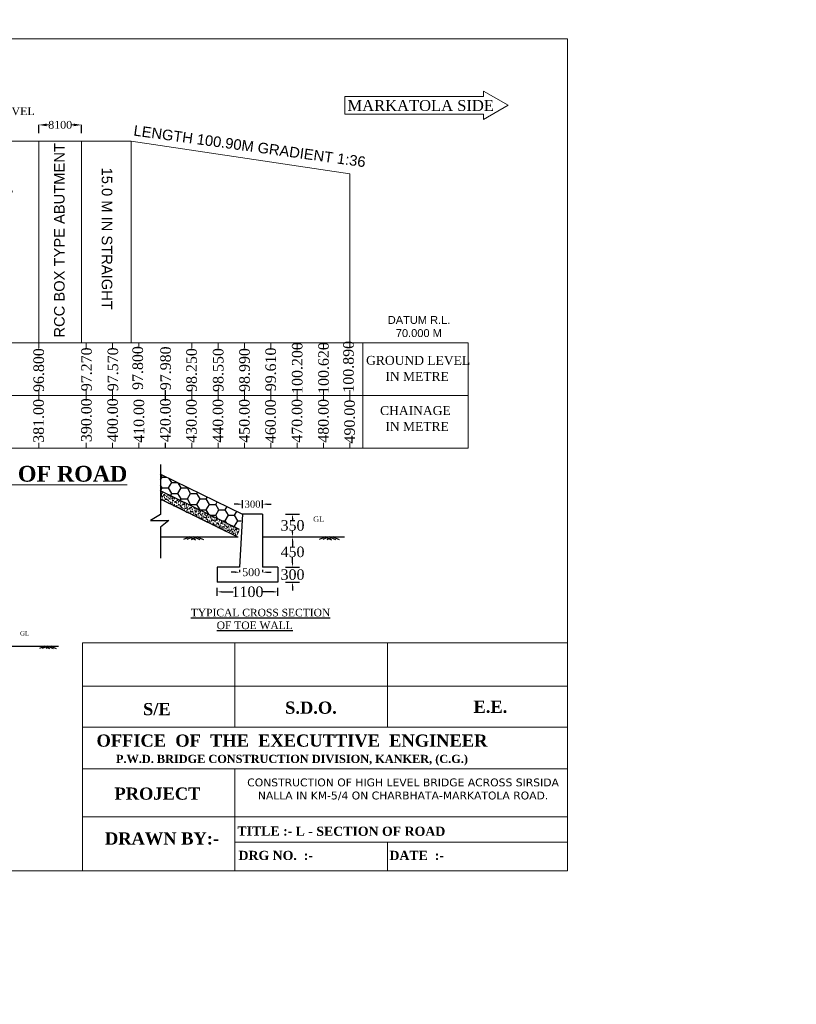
# Model space of a CAD drawing. Header units: millimetres. Extents: x -20950785 to 389010297, y -11535949 to 14056629.
# Tile 652 of 654: x 24946609 to 25094005, y 5291932 to 5478894. Entities that reach past the tile are written whole.
import ezdxf

# ---------------------------------------------------------------- set-up
doc = ezdxf.new("R2010")
doc.units = ezdxf.units.MM
doc.header["$LTSCALE"] = 60
doc.header["$MEASUREMENT"] = 0
doc.linetypes.add('ACAD_ISO03W100', pattern=[30, 12, -18])
doc.layers.add('PDF_H.F.L.', color=7, linetype='ACAD_ISO03W100')
doc.layers.add('PDF_TEXT', color=7, linetype='Continuous')
doc.styles.add('Annotative', font='arial.ttf')
doc.styles.add('PDF Arial Bold', font='times.ttf')
doc.styles.add('style1', font='txt.shx', dxfattribs={"height": 1})
doc.dimstyles.get("Standard").update_dxf_attribs({"dimtxt": 400, "dimasz": 215, "dimexe": 0.18, "dimexo": 0.0625, "dimgap": 0.09, "dimtad": 0, "dimtih": 1, "dimtoh": 1, "dimdec": 0, "dimzin": 4, "dimdsep": 46, "dimtxsty": 'Standard', "dimblk": 'OPEN90', "dimcen": 0, "dimadec": 0, "dimazin": 1, "dimtfac": 1, "dimtdec": 0, "dimtix": 1, "dimtofl": 0, "dimtmove": 0, "dimatfit": 3, "dimldrblk": 'OPEN30', "dimfxl": 1, "dimtolj": 1, "dimtzin": 0, "dimarcsym": 0})

# ---------------------------------------------------------------- blocks, each defined once
blk = doc.blocks.new('*D4469')
at = {"color": 0, "linetype": 'Continuous', "lineweight": -2, "ltscale": 2, "transparency": 16777216}
for p, q in [((24950248, 5457360), (24950248, 5458914)), ((24958348, 5457360), (24958348, 5458914))]:
    blk.add_line(p, q, dxfattribs=at)
at = {"color": 0, "linetype": 'Continuous', "lineweight": 9, "ltscale": 2, "transparency": 16777216}
for p, q in [((24951748, 5458914), (24952189, 5458914)), ((24956848, 5458914), (24956406, 5458914))]:
    blk.add_line(p, q, dxfattribs=at)
for points in [[(24951748, 5459164), (24951748, 5458664), (24950248, 5458914)], [(24956848, 5459164), (24956848, 5458664), (24958348, 5458914)]]:
    blk.add_solid(points, dxfattribs=at)
at = {"layer": 'Defpoints', "color": 0, "linetype": 'Continuous', "lineweight": 9, "ltscale": 2, "transparency": 16777216}
for p in [(24950248, 5458914), (24950248, 5457360), (24958348, 5457360)]:
    blk.add_point(p, dxfattribs=at)
at = {"color": 0, "linetype": 'Continuous', "lineweight": 9, "ltscale": 2, "transparency": 16777216, "insert": (24954298, 5458914), "char_height": 1500, "attachment_point": 5, "style": 'PDF Arial Bold'}
blk.add_mtext('\\A1;8100', dxfattribs=at)
blk = doc.blocks.new('*D4483')
at = {"color": 0, "linetype": 'Continuous', "lineweight": -2, "transparency": 16777216}
for p, q in [((24988092, 5386899), (24987292, 5386899)), ((24988892, 5386899), (24988892, 5386899)), ((24992717, 5386899), (24992717, 5386899)), ((24993517, 5386899), (24994317, 5386899))]:
    blk.add_line(p, q, dxfattribs=at)
at = {"color": 0, "linetype": 'Continuous', "lineweight": 9, "transparency": 16777216}
for points in [[(24988092, 5387032), (24988092, 5386766), (24988892, 5386899)], [(24993517, 5387032), (24993517, 5386766), (24992717, 5386899)]]:
    blk.add_solid(points, dxfattribs=at)
at = {"layer": 'Defpoints', "color": 0, "linetype": 'Continuous', "lineweight": 9, "transparency": 16777216}
for p in [(24988892, 5386899), (24992717, 5386899), (24992717, 5386899)]:
    blk.add_point(p, dxfattribs=at)
at = {"color": 0, "linetype": 'Continuous', "transparency": 16777216, "insert": (24990805, 5386899), "char_height": 400, "attachment_point": 5}
blk.add_mtext('\\A1;{\\fTimes New Roman|b0|i0|c0|p18;\\H3.33333x;300}', dxfattribs=at)
blk = doc.blocks.new('*D4478')
at = {"color": 0, "linetype": 'Continuous', "lineweight": -2, "transparency": 16777216}
for p, q in [((24984111, 5370250), (24984111, 5370250)), ((24984911, 5370250), (24987121, 5370250)), ((24994786, 5370250), (24992576, 5370250)), ((24995586, 5370250), (24995586, 5370250))]:
    blk.add_line(p, q, dxfattribs=at)
at = {"color": 0, "linetype": 'Continuous', "lineweight": 9, "transparency": 16777216}
for points in [[(24984911, 5370383), (24984911, 5370117), (24984111, 5370250)], [(24994786, 5370383), (24994786, 5370117), (24995586, 5370250)]]:
    blk.add_solid(points, dxfattribs=at)
at = {"layer": 'Defpoints', "color": 0, "linetype": 'Continuous', "lineweight": 9, "transparency": 16777216}
for p in [(24984111, 5370250), (24995586, 5370250), (24995586, 5370250)]:
    blk.add_point(p, dxfattribs=at)
at = {"color": 0, "linetype": 'Continuous', "transparency": 16777216, "insert": (24989849, 5370250), "char_height": 400, "attachment_point": 5}
blk.add_mtext('\\A1;{\\fTimes New Roman|b0|i0|c0|p18;\\H5x;1100}', dxfattribs=at)
blk = doc.blocks.new('*D4479')
at = {"color": 0, "linetype": 'Continuous', "lineweight": -2, "transparency": 16777216}
for p, q in [((24987551, 5373975), (24986751, 5373975)), ((24988351, 5374463), (24988351, 5373974)), ((24992717, 5374463), (24992717, 5373974)), ((24993517, 5373975), (24994317, 5373975))]:
    blk.add_line(p, q, dxfattribs=at)
at = {"color": 0, "linetype": 'Continuous', "lineweight": 9, "transparency": 16777216}
for points in [[(24987551, 5374108), (24987551, 5373841), (24988351, 5373975)], [(24993517, 5374108), (24993517, 5373841), (24992717, 5373975)]]:
    blk.add_solid(points, dxfattribs=at)
at = {"layer": 'Defpoints', "color": 0, "linetype": 'Continuous', "lineweight": 9, "transparency": 16777216}
for p in [(24988351, 5374463), (24992717, 5374463), (24992717, 5373975)]:
    blk.add_point(p, dxfattribs=at)
at = {"color": 0, "linetype": 'Continuous', "transparency": 16777216, "insert": (24990534, 5373975), "char_height": 400, "attachment_point": 5}
blk.add_mtext('\\A1;{\\fTimes New Roman|b0|i0|c0|p18;\\H3.75x;500}', dxfattribs=at)
blk = doc.blocks.new('*D4480')
at = {"color": 0, "linetype": 'Continuous', "lineweight": -2, "transparency": 16777216}
for p, q in [((24998394, 5384993), (24998394, 5384993)), ((24998394, 5384193), (24998394, 5383866)), ((24998394, 5381505), (24998394, 5381832)), ((24998394, 5380705), (24998394, 5380705))]:
    blk.add_line(p, q, dxfattribs=at)
at = {"color": 0, "linetype": 'Continuous', "lineweight": 9, "transparency": 16777216}
for points in [[(24998261, 5384193), (24998527, 5384193), (24998394, 5384993)], [(24998261, 5381505), (24998527, 5381505), (24998394, 5380705)]]:
    blk.add_solid(points, dxfattribs=at)
at = {"layer": 'Defpoints', "color": 0, "linetype": 'Continuous', "lineweight": 9, "transparency": 16777216}
for p in [(24998394, 5384993), (24998394, 5384993), (24998394, 5380705)]:
    blk.add_point(p, dxfattribs=at)
at = {"color": 0, "linetype": 'Continuous', "transparency": 16777216, "insert": (24998394, 5382849), "char_height": 400, "attachment_point": 5}
blk.add_mtext('\\A1;{\\fTimes New Roman|b0|i0|c0|p18;\\H5x;350}', dxfattribs=at)
blk = doc.blocks.new('*D4481')
at = {"color": 0, "linetype": 'Continuous', "lineweight": -2, "transparency": 16777216}
for p, q in [((24998394, 5380705), (24998393, 5380705)), ((24998394, 5379905), (24998394, 5378846)), ((24998394, 5375752), (24998394, 5376811)), ((24998394, 5374952), (24998394, 5374952))]:
    blk.add_line(p, q, dxfattribs=at)
at = {"color": 0, "linetype": 'Continuous', "lineweight": 9, "transparency": 16777216}
for points in [[(24998260, 5379905), (24998527, 5379905), (24998394, 5380705)], [(24998260, 5375752), (24998527, 5375752), (24998394, 5374952)]]:
    blk.add_solid(points, dxfattribs=at)
at = {"layer": 'Defpoints', "color": 0, "linetype": 'Continuous', "lineweight": 9, "transparency": 16777216}
for p in [(24998394, 5380705), (24998394, 5380705), (24998394, 5374952)]:
    blk.add_point(p, dxfattribs=at)
at = {"color": 0, "linetype": 'Continuous', "transparency": 16777216, "insert": (24998394, 5377829), "char_height": 400, "attachment_point": 5}
blk.add_mtext('\\A1;{\\fTimes New Roman|b0|i0|c0|p18;\\H5x;450}', dxfattribs=at)
blk = doc.blocks.new('*D4482')
at = {"color": 0, "linetype": 'Continuous', "lineweight": -2, "transparency": 16777216}
for p, q in [((24998394, 5375752), (24998394, 5376552)), ((24998394, 5374952), (24998394, 5374952)), ((24998394, 5372083), (24998394, 5372083)), ((24998394, 5371283), (24998394, 5370483))]:
    blk.add_line(p, q, dxfattribs=at)
at = {"color": 0, "linetype": 'Continuous', "lineweight": 9, "transparency": 16777216}
for points in [[(24998261, 5375752), (24998527, 5375752), (24998394, 5374952)], [(24998261, 5371283), (24998527, 5371283), (24998394, 5372083)]]:
    blk.add_solid(points, dxfattribs=at)
at = {"layer": 'Defpoints', "color": 0, "linetype": 'Continuous', "lineweight": 9, "transparency": 16777216}
for p in [(24998394, 5374952), (24998394, 5374952), (24998394, 5372083)]:
    blk.add_point(p, dxfattribs=at)
at = {"color": 0, "linetype": 'Continuous', "transparency": 16777216, "insert": (24998394, 5373518), "char_height": 400, "attachment_point": 5}
blk.add_mtext('\\A1;{\\fTimes New Roman|b0|i0|c0|p18;\\H5x;300}', dxfattribs=at)

msp = doc.modelspace()

# ---------------------------------------------------------------- hatches: boundary and pattern name
at = {"linetype": 'Continuous'}
h = msp.add_hatch(dxfattribs=at)
h.set_pattern_fill('HONEY', color=256, scale=9562.5)
h.set_pattern_definition([(0, (4187771.2, 8405425.6), (1792.96875, 1035.17099), [1195.3125, -2390.625]), (120, (4187771.2, 8405425.6), (-1792.96875, 1035.17099), [1195.3125, -2390.625]), (60, (4187771.2, 8405425.6), (4e-13, 2070.34198), [-2390.625, 1195.3125])])
h.paths.add_polyline_path([(24973339.49, 5392605.76), (24973339.49, 5389416), (24988336.18, 5382072.44), (24988892.42, 5384992.68)])
h = msp.add_hatch(dxfattribs=at)
h.set_pattern_fill('AR-SAND', color=256, scale=286.875)
h.set_pattern_definition([(37.5, (4187771.24, 8405425.6), (-18.07122, 552.757569), [0, -436.05, 0, -487.6875, 0, -466.171875]), (7.5, (4187771.2, 8405425.6), (507.704692, 809.603152), [0, -235.2375, 0, -393.01875, 0, -150.609375]), (327.5, (4187418.4, 8405425.6), (893.369447, 1.623441), [0, -143.4375, 0, -516.375, 0, -674.15625]), (317.5, (4187418.4, 8405425.6), (862.38257, 251.783178), [0, -71.71875, 0, -338.5125, 0, -387.28125])])
h.paths.add_polyline_path([(24973339.49, 5387818.88), (24987866.83, 5380705.16), (24988075.74, 5380705.16), (24988336.18, 5382072.44), (24973339.49, 5389416)])

# ---------------------------------------------------------------- linework, layer by layer
at = {"linetype": 'Continuous', "lineweight": 9}
for p, q in [((25034627.7, 5465351.68), (25034627.7, 5464301.67)), ((25039325.19, 5462639.58), (25034627.7, 5465351.68)), ((25034627.7, 5464301.67), (25008321, 5464301.67)), ((25039325.19, 5462639.58), (25034627.7, 5459927.48)), ((25034627.7, 5460977.5), (25008321, 5460977.5)), ((25034627.7, 5460977.5), (25034627.7, 5459927.48))]:
    msp.add_line(p, q, dxfattribs=at)
at = {"color": 7, "linetype": 'Continuous', "lineweight": 9, "ltscale": 2}
for p, q in [((25008321, 5464301.67), (25008321, 5460977.5)), ((24910026.33, 5455804.7), (24967747.5, 5455804.7)), ((24950247.5, 5417529.7), (24950247.5, 5455804.7)), ((24958347.5, 5417529.7), (24958347.5, 5455804.7)), ((24967747.5, 5455805.47), (25009250.5, 5449629.33)), ((24967747.5, 5417530.47), (24967747.5, 5455805.47)), ((25009250.5, 5417529.33), (25009250.5, 5449629.33)), ((24915026.33, 5417529.7), (24958347.5, 5417529.7)), ((24946747.5, 5417529.7), (24949247.5, 5417529.7)), ((24949247.5, 5417529.7), (24951747.5, 5417529.7)), ((24950247.5, 5417529.7), (24950247.5, 5416529.7)), ((24956747.5, 5417529.7), (24961747.5, 5417529.7)), ((24958347.5, 5417530.47), (24964247.5, 5417530.47)), ((24959247.5, 5417529.7), (24959247.5, 5416529.7)), ((25031747.5, 5417529.7), (25031747.5, 5397533.7)), ((24915026.33, 5407529.7), (24964247.5, 5407529.7)), ((24946747.5, 5407529.7), (24951747.5, 5407529.7)), ((24950247.5, 5408529.7), (24950247.5, 5406529.7)), ((24956747.5, 5407529.7), (24961747.5, 5407529.7)), ((24959247.5, 5408529.7), (24959247.5, 5406529.7)), ((24961747.5, 5407530.47), (24964247.5, 5407530.47)), ((24950247.5, 5398529.7), (24950247.5, 5397529.7)), ((24959247.5, 5398529.7), (24959247.5, 5397529.7)), ((24964247.5, 5398530.47), (24964247.5, 5397530.47)), ((24959247.5, 5397529.7), (24927526.33, 5397529.7)), ((24949247.5, 5397529.7), (24946747.5, 5397529.7)), ((24951747.5, 5397529.7), (24949247.5, 5397529.7)), ((24961747.5, 5397529.7), (24956747.5, 5397529.7)), ((24964247.5, 5397530.47), (24959247.5, 5397530.47)), ((25050597.22, 5360560.51), (25050597.22, 5317261))]:
    msp.add_line(p, q, dxfattribs=at)
at = {"color": 7, "linetype": 'Continuous', "lineweight": 9}
for p, q in [((24966747.5, 5417530.47), (24958347.5, 5417530.47)), ((24961747.5, 5417529.7), (24959247.5, 5417529.7)), ((24964247.5, 5417530.47), (24964247.5, 5416530.47)), ((24964247.5, 5417530.47), (24964247.5, 5416530.47)), ((24971747.5, 5417529.7), (24966747.5, 5417529.7)), ((24969247.5, 5417529.7), (24969247.5, 5416529.7)), ((24974247.5, 5417529.6), (24971747.5, 5417529.6)), ((24974250.5, 5417529.6), (24974247.5, 5417529.6)), ((24976747.5, 5417529.6), (24974247.5, 5417529.6)), ((24981747.5, 5417529.51), (24976747.5, 5417529.51)), ((24979250.5, 5417529.51), (24979250.5, 5416529.51)), ((24986747.5, 5417529.42), (24981747.5, 5417529.42)), ((24984250.5, 5417529.42), (24984250.5, 5416529.42)), ((24991750.5, 5417529.7), (24986747.5, 5417529.7)), ((24989250.5, 5417529.7), (24989250.5, 5416529.7)), ((24996750.5, 5417529.6), (24991750.5, 5417529.6)), ((24994250.5, 5417529.6), (24994250.5, 5416529.6)), ((25001750.5, 5417529.51), (24996750.5, 5417529.51)), ((24999250.5, 5417529.51), (24999250.5, 5416529.51)), ((25006750.5, 5417529.42), (25001750.5, 5417529.42)), ((25004250.5, 5417529.42), (25004250.5, 5416529.42)), ((25009250.5, 5417529.33), (25006750.5, 5417529.33)), ((25009250.5, 5417529.33), (25009250.5, 5416529.33)), ((25009250.5, 5417529.33), (25009250.5, 5416529.33)), ((25009250.5, 5417529.33), (25009250.5, 5416529.33)), ((25011747.5, 5417529.33), (25009250.5, 5417529.33)), ((25011747.5, 5417533.7), (25011747.5, 5397533.7)), ((25031747.5, 5417529.7), (25011747.5, 5417529.7)), ((25031750.5, 5417529.7), (25031750.5, 5416529.7)), ((24961747.5, 5407529.7), (24959247.5, 5407529.7)), ((24966747.5, 5407530.47), (24961747.5, 5407530.47)), ((24964247.5, 5408530.47), (24964247.5, 5406530.47)), ((24964247.5, 5408530.47), (24964247.5, 5406530.47)), ((24971747.5, 5407529.7), (24964247.5, 5407529.7)), ((24974247.5, 5407529.6), (24971747.5, 5407529.6)), ((24974247.5, 5408529.6), (24974247.5, 5406529.6)), ((24974250.5, 5408529.6), (24974250.5, 5406529.6)), ((24974250.5, 5408529.6), (24974250.5, 5406529.6)), ((24976747.5, 5407529.6), (24974250.5, 5407529.6)), ((24981747.5, 5407529.51), (24976747.5, 5407529.51)), ((24979250.5, 5408529.51), (24979250.5, 5406529.51)), ((24986747.5, 5407529.42), (24981747.5, 5407529.42)), ((24984250.5, 5408529.42), (24984250.5, 5406529.42)), ((24991750.5, 5407529.7), (24986747.5, 5407529.7)), ((24989250.5, 5408529.7), (24989250.5, 5406529.7)), ((24996750.5, 5407529.6), (24991750.5, 5407529.6)), ((24994250.5, 5408529.6), (24994250.5, 5406529.6)), ((25001750.5, 5407529.51), (24996750.5, 5407529.51)), ((24999250.5, 5408529.51), (24999250.5, 5406529.51)), ((25006750.5, 5407529.42), (25001750.5, 5407529.42)), ((25004250.5, 5408529.42), (25004250.5, 5406529.42)), ((25009250.5, 5407529.33), (25006750.5, 5407529.33)), ((25009250.5, 5408529.33), (25009250.5, 5406529.33)), ((25009250.5, 5408529.33), (25009250.5, 5406529.33)), ((25009250.5, 5408529.33), (25009250.5, 5406529.33)), ((25011747.5, 5407529.33), (25009250.5, 5407529.33)), ((25031747.5, 5407529.7), (25011747.5, 5407529.7)), ((24964247.5, 5398530.47), (24964247.5, 5397530.47)), ((24964247.5, 5398530.47), (24964247.5, 5397530.47)), ((24969247.5, 5398529.7), (24969247.5, 5397529.7)), ((24974247.5, 5398529.6), (24974247.5, 5397529.6)), ((24974247.5, 5398529.6), (24974247.5, 5397529.6)), ((24974250.5, 5398529.6), (24974250.5, 5397529.6)), ((24979250.5, 5398529.51), (24979250.5, 5397529.51)), ((24984250.5, 5398529.42), (24984250.5, 5397529.42)), ((24989250.5, 5398529.7), (24989250.5, 5397529.7)), ((24994250.5, 5398529.6), (24994250.5, 5397529.6)), ((24999250.5, 5398529.51), (24999250.5, 5397529.51)), ((25004250.5, 5398529.42), (25004250.5, 5397529.42)), ((25009247.5, 5398529.33), (25009247.5, 5397529.33)), ((25009250.5, 5398529.33), (25009250.5, 5397529.33)), ((25009250.5, 5398529.33), (25009250.5, 5397529.33)), ((25011747.5, 5398529.7), (25011747.5, 5397529.7)), ((24959247.5, 5397531.29), (24966747.5, 5397531.42)), ((24959247.5, 5397530.42), (24961747.5, 5397530.47)), ((24966747.5, 5397530.74), (24971747.5, 5397530.83)), ((24971747.5, 5397530.83), (24974247.5, 5397530.88)), ((24974250.5, 5397530.88), (24976747.5, 5397530.92)), ((24976747.5, 5397530.92), (24981747.5, 5397531.01)), ((24981747.5, 5397531.01), (24986747.5, 5397531.1)), ((24986747.5, 5397531.47), (24991750.5, 5397531.56)), ((24991750.5, 5397531.56), (24996750.5, 5397531.65)), ((24996750.5, 5397531.65), (25001750.5, 5397531.74)), ((25001750.5, 5397531.74), (25006750.5, 5397531.83)), ((25006750.5, 5397531.83), (25011750.5, 5397531.92)), ((25009247.5, 5397532.79), (25011747.5, 5397532.83)), ((25011747.5, 5397533.33), (25031747.5, 5397533.7)), ((24958528, 5317261), (25050597.22, 5317261))]:
    msp.add_line(p, q, dxfattribs=at)
at = {"linetype": 'Continuous'}
for p, q in [((24973339.49, 5394450.96), (24973339.49, 5384918.09)), ((24988892.42, 5386153.01), (24988892.42, 5387644.99)), ((24992717.42, 5386153.01), (24992717.42, 5387644.99)), ((24973339.49, 5384918.09), (24971411.7, 5383786.92)), ((24988892.42, 5384992.68), (24988351.32, 5374952.06)), ((24992717.42, 5384992.68), (24988892.42, 5384992.68)), ((24992717.42, 5384992.68), (24992717.42, 5374952.06)), ((24997069.42, 5384992.68), (24999717.69, 5384992.68)), ((24971411.7, 5383786.92), (24974934.16, 5383786.92)), ((24974934.16, 5383786.92), (24973339.49, 5382504.95)), ((24973339.49, 5382504.95), (24973339.49, 5376659.11)), ((24973339.49, 5380705.16), (24988075.74, 5380705.16)), ((24992717.42, 5380705.16), (25008237.16, 5380705.16)), ((24988351.32, 5374952.06), (24984111.17, 5374952.06)), ((24984111.17, 5374952.06), (24984111.17, 5372083.31)), ((24995586.17, 5374952.06), (24992717.42, 5374952.06)), ((24995586.17, 5374952.06), (24995586.17, 5372083.31)), ((24997069.42, 5374952.06), (24999717.69, 5374952.06)), ((24995586.17, 5372083.31), (24984111.17, 5372083.31)), ((24997069.42, 5372083.31), (24999717.69, 5372083.31)), ((24984111.17, 5369503.93), (24984111.17, 5370995.9)), ((24995586.17, 5369503.93), (24995586.17, 5370995.9)), ((24938645.97, 5359942.55), (24953956.43, 5359942.55))]:
    msp.add_line(p, q, dxfattribs=at)
for p, q in [((24978908.25, 5380727.76), (24977681.42, 5380186.08)), ((24979573.08, 5380705.16), (24978346.25, 5380163.48)), ((24978774.28, 5380678), (24980001.11, 5380136.32)), ((24980371.87, 5380678), (24979145.04, 5380136.32)), ((24979573.08, 5380705.16), (24980799.91, 5380163.48)), ((24980237.91, 5380727.76), (24981464.73, 5380186.08)), ((25004682.05, 5380727.76), (25003455.22, 5380186.08)), ((25005346.87, 5380705.16), (25004120.04, 5380163.48)), ((25004548.08, 5380678), (25005774.91, 5380136.32)), ((25006145.67, 5380678), (25004918.84, 5380136.32)), ((25005346.87, 5380705.16), (25006573.7, 5380163.48)), ((25006011.7, 5380727.76), (25007238.53, 5380186.08)), ((24951372.35, 5359961.54), (24950341.81, 5359506.53)), ((24951930.8, 5359942.55), (24950900.26, 5359487.54)), ((24951259.81, 5359919.74), (24952290.35, 5359464.73)), ((24952601.79, 5359919.74), (24951571.25, 5359464.73)), ((24951930.8, 5359942.55), (24952961.34, 5359487.54)), ((24952489.25, 5359961.54), (24953519.79, 5359506.53))]:
    msp.add_line(p, q)
at = {"color": 7, "linetype": 'Continuous', "lineweight": 9, "ltscale": 2}
msp.add_lwpolyline([(24815971.5, 5475234), (25050597.22, 5475234), (25050597.22, 5317261), (24815971.5, 5317261)], close=True, dxfattribs=at)
at = {"linetype": 'Continuous'}
for points in [[(24973339.49, 5392605.76), (24988892.42, 5384992.68)], [(24988336.18, 5382072.44), (24973339.49, 5389416)], [(24987866.83, 5380705.16), (24973339.49, 5387818.88)]]:
    msp.add_lwpolyline(points, dxfattribs=at)
at = {"layer": 'PDF_H.F.L.', "color": 7, "linetype": 'Continuous', "lineweight": 9}
for p, q in [((25050597.22, 5360560.51), (24958528, 5360560.51)), ((24958528, 5360560.51), (24958528, 5317261)), ((24987456.57, 5360560.51), (24987456.57, 5344563.59)), ((25016385.13, 5344563.59), (25016385.13, 5360560.51)), ((25050597.22, 5352319.67), (24958528, 5352319.67)), ((24958528, 5340403.85), (24958528, 5351975.28)), ((24958528, 5344563.59), (25050597.22, 5344563.59)), ((25050597.22, 5336660.18), (24958441.15, 5336660.18)), ((24987456.57, 5336660.18), (24987456.57, 5317261)), ((24958528, 5317261), (24958528, 5328832.43)), ((24958528, 5327532.64), (25050597.22, 5327532.64)), ((24987456.57, 5317261), (24987456.57, 5324782.43)), ((24987456.57, 5322715.6), (25050597.22, 5322715.6)), ((25016385.13, 5317261), (25016385.13, 5322715.6))]:
    msp.add_line(p, q, dxfattribs=at)

# ---------------------------------------------------------------- texts
at = {"color": 7, "linetype": 'Continuous', "lineweight": 9, "char_height": 2000, "attachment_point": 1, "style": 'Annotative'}
for s, width, insert, rotation in [('\\pi666.54523;RCC BOX TYPE ABUTMENT', 38004.3046, (24953128.58, 5417861.34), 90), ('\\A1;\\pi611.55865;15.0 M IN STRAIGHT', 27876.5961, (24964180.96, 5451425.91), 270)]:
    msp.add_mtext_dynamic_manual_height_columns(s, width=width, gutter_width=1000, heights=[0], dxfattribs=dict(at, insert=insert, rotation=rotation))
at = {"linetype": 'Continuous', "lineweight": 9, "insert": (24927537.42, 5460259.84), "char_height": 1500, "width": 22060.0759, "attachment_point": 4}
msp.add_mtext('\\pi705.77698;{\\fTimes New Roman|b0|i0|c0|p18;FORMATION LEVEL \\P\\pi4796.44028;RL 103.275M}', dxfattribs=at)
at = {"linetype": 'Continuous', "lineweight": 9, "insert": (25036623.4, 5463640.84), "char_height": 2077.6037, "attachment_point": 3, "style": 'style1'}
msp.add_mtext('{\\fTimes New Roman|b0|i0|c0|p18;MARKATOLA SIDE}', dxfattribs=at)
at = {"color": 7, "linetype": 'Continuous', "lineweight": 9, "insert": (24929511.08, 5446429.52), "char_height": 1800, "attachment_point": 1, "style": 'Annotative'}
msp.add_mtext_dynamic_manual_height_columns('\\A1;\\pi924.11637;{\\fTimes New Roman|b0|i0|c0|p18;\\C256;LENGTH OF \\P\\pi3294.48407;BRIDGE \\P\\pi3203.64053;161.00 M}', width=16376.7115, gutter_width=1000, heights=[0], dxfattribs=at)
at = {"linetype": 'Continuous', "lineweight": 9, "char_height": 1500, "width": 17131.7011, "attachment_point": 1, "style": 'Annotative'}
for insert in [(24821222.89, 5422633.11), (25013669, 5422633.11)]:
    msp.add_mtext('\\pi2800.16158;DATUM R.L. \\P\\pi4326.25299;70.000 M', dxfattribs=dict(at, insert=insert))
at = {"linetype": 'Continuous', "lineweight": 9, "char_height": 2000, "attachment_point": 1, "rotation": 90}
for s, insert in [('{\\fTimes New Roman|b0|i0|c0|p18;96.800}', (24949224.53, 5408208.3)), ('{\\fTimes New Roman|b0|i0|c0|p18;97.270}', (24958292.43, 5408351.02)), ('{\\fTimes New Roman|b0|i0|c0|p18;97.570}', (24963292.43, 5408352.7)), ('{\\fTimes New Roman|b0|i0|c0|p18;97.800}', (24968015.12, 5408590.84)), ('{\\fTimes New Roman|b0|i0|c0|p18;97.980}', (24973296.71, 5408540.18)), ('{\\fTimes New Roman|b0|i0|c0|p18;98.250}', (24978227.53, 5408209.58)), ('{\\fTimes New Roman|b0|i0|c0|p18;98.550}', (24983278.52, 5408221.22)), ('{\\fTimes New Roman|b0|i0|c0|p18;98.990}', (24988278.52, 5408221.5)), ('{\\fTimes New Roman|b0|i0|c0|p18;99.610}', (24993249.65, 5408334.76)), ('{\\fTimes New Roman|b0|i0|c0|p18;100.200}', (24998278.52, 5407838.87)), ('{\\fTimes New Roman|b0|i0|c0|p18;100.620}', (25003278.52, 5407839.68)), ('{\\fTimes New Roman|b0|i0|c0|p18;100.890}', (25008001.22, 5408078.5)), ('{\\fTimes New Roman|b0|i0|c0|p18;381.00}', (24949188.76, 5398552.22)), ('{\\fTimes New Roman|b0|i0|c0|p18;390.00}', (24958256.66, 5398694.94)), ('{\\fTimes New Roman|b0|i0|c0|p18;400.00}', (24963256.66, 5398696.62)), ('{\\fTimes New Roman|b0|i0|c0|p18;410.00}', (24968233.96, 5398553.13)), ('{\\fTimes New Roman|b0|i0|c0|p18;420.00}', (24973259.66, 5398695.76)), ('{\\fTimes New Roman|b0|i0|c0|p18;430.00}', (24978191.76, 5398553.5)), ('{\\fTimes New Roman|b0|i0|c0|p18;440.00}', (24983242.75, 5398565.14)), ('{\\fTimes New Roman|b0|i0|c0|p18;450.00}', (24988242.75, 5398565.42)), ('{\\fTimes New Roman|b0|i0|c0|p18;460.00}', (24993213.83, 5398486.63)), ('{\\fTimes New Roman|b0|i0|c0|p18;470.00}', (24998242.75, 5398565.23)), ('{\\fTimes New Roman|b0|i0|c0|p18;480.00}', (25003242.75, 5398566.05)), ('{\\fTimes New Roman|b0|i0|c0|p18;490.00}', (25008220.05, 5398423.24))]:
    msp.add_mtext(s, dxfattribs=dict(at, insert=insert))
at = {"attachment_point": 1, "style": 'style1'}
for insert, char_height in [((25002306.4, 5384581.01), 3304.8), ((24946672.24, 5362785.34), 2776.032)]:
    msp.add_mtext('{\\fTimes New Roman|b0|i0|c0|p18;\\H0.30864x;GL\\H3.24x;                         }', dxfattribs=dict(at, insert=insert, char_height=char_height))
at = {"insert": (24979079.58, 5367035.15), "char_height": 1500, "width": 36763.3054, "attachment_point": 1, "style": 'style1'}
msp.add_mtext('{\\fTimes New Roman|b0|i0|c0|p18;\\H0.96451x;\\LTYPICAL CROSS SECTION\\l \\P         \\LOF TOE WALL\\l    \\H1.0368x;                   }', dxfattribs=at)
at = {"layer": 'PDF_H.F.L.', "color": 7, "linetype": 'Continuous', "lineweight": 9, "char_height": 1700, "attachment_point": 7, "style": 'PDF Arial Bold'}
for s, insert in [('GROUND LEVEL', (25012355.77, 5413317.28)), ('IN METRE', (25016007.19, 5410299.81)), ('CHAINAGE', (25015007.19, 5403799.81)), ('IN METRE', (25016007.19, 5400799.81))]:
    msp.add_mtext(s, dxfattribs=dict(at, insert=insert))
at = {"layer": 'PDF_H.F.L.', "color": 7, "linetype": 'Continuous', "lineweight": 9}
for s, insert, char_height, width, attachment_point in [('{\\fTimes New Roman|b1|i0|c0|p18;\\LL - SECTION OF ROAD}', (24917936.75, 5394173.62), 3000, 99438.3338, 1), ('{\\fTimes New Roman|b1|i0|c0|p18;S/E}', (24970023.02, 5349146.51), 2314.2853, 31977.825, 1), ('{\\fTimes New Roman|b1|i0|c0|p18;S.D.O.}', (24996984.19, 5349420.87), 2314.2853, 31977.825, 1), ('{\\fTimes New Roman|b1|i0|c0|p18;E.E.}', (25032740.93, 5349585.48), 2314.2853, 31977.825, 1), ('{\\fTimes New Roman|b1|i0|c0|p18;\\H1.3333x;OFFICE  OF  THE  EXECUTTIVE  ENGINEER\\P\\H0.66667x;P.W.D. BRIDGE CONSTRUCTION DIVISION, KANKER, (C.G.)}', (24998284.78, 5343165.83), 1735.714, 83945.6049, 2), ('{\\fVerdana|b0|i0|c0|p34;\\C256;CONSTRUCTION OF HIGH LEVEL BRIDGE ACROSS SIRSIDA NALLA IN KM-5/4 ON CHARBHATA-MARKATOLA ROAD.\\fTimes New Roman|b0|i0|c0|p18; \\fVerdana|b0|i0|c0|p34; \\fTimes New Roman|b1|i0|c0|p18;\\C7;             }', (25019369.07, 5334808.79), 1490.03712, 63068.5654, 2), ('{\\fTimes New Roman|b1|i0|c0|p18;PROJECT}', (24964594.23, 5333100.64), 2314.2853, 51349.4604, 1), ('{\\fTimes New Roman|b1|i0|c0|p18;TITLE :-}', (24987937.64, 5325702.22), 1735.714, 51349.4604, 1), ('{\\fTimes New Roman|b1|i0|c0|p18;L - SECTION OF ROAD}', (24998976.73, 5325660.22), 1735.714, 49079.8416, 1), ('{\\fTimes New Roman|b1|i0|c0|p18;DRAWN BY:-}', (24962789.71, 5324576.85), 2314.2853, 51349.4604, 1), ('{\\fTimes New Roman|b1|i0|c0|p18;DRG NO.  :-    }', (24988140.48, 5321076.38), 1735.714, 136202.706, 1), ('{\\fTimes New Roman|b1|i0|c0|p18;DATE  :-   }', (25016785.47, 5321077.39), 1735.714, 219974.7232, 1)]:
    msp.add_mtext(s, dxfattribs=dict(at, insert=insert, char_height=char_height, width=width, attachment_point=attachment_point))
at = {"layer": 'PDF_TEXT', "color": 7, "linetype": 'Continuous', "lineweight": 9, "insert": (24968119.45, 5456878.19), "char_height": 2000, "attachment_point": 7, "rotation": 352.1787449, "style": 'Annotative'}
msp.add_mtext('LENGTH 100.90M GRADIENT 1:36', dxfattribs=at)

# ---------------------------------------------------------------- dimensions: what is measured, and where the dimension line sits
at = {"color": 7, "linetype": 'Continuous', "lineweight": 9, "ltscale": 2}
dim = msp.add_linear_dim(base=(24950247.5, 5458914.2), p1=(24958347.5, 5457359.57), p2=(24950247.5, 5457359.57), dimstyle='Standard', override={"dimtxt": 1500, "dimasz": 1500, "dimtxsty": 'PDF Arial Bold', "dimfxl": 300, "dimlwd": 9}, dxfattribs=at)
dim.commit()
dim.dimension.update_dxf_attribs({"geometry": '*D4469', "text_midpoint": (24954297.5, 5458914.2)})
at = {"linetype": 'Continuous'}
for base, p1, p2, text, override, picture, middle in [((24992717.42, 5386899), (24988892.42, 5386899), (24992717.42, 5386899), '{\\fTimes New Roman|b0|i0|c0|p18;\\H3.33333x;300}', {"dimasz": 800, "dimfxl": 300}, '*D4483', (24990804.92, 5386899)), ((24995586.17, 5370249.91), (24984111.17, 5370249.91), (24995586.17, 5370249.91), '{\\fTimes New Roman|b0|i0|c0|p18;\\H5x;1100}', {"dimtxt": 400, "dimasz": 800, "dimfxl": 300}, '*D4478', (24989848.67, 5370249.91))]:
    dim = msp.add_linear_dim(base=base, p1=p1, p2=p2, text=text, dimstyle='Standard', override=override, dxfattribs=at)
    dim.commit()
    dim.dimension.update_dxf_attribs({"geometry": picture, "text_midpoint": middle})
for base, p1, p2, text, picture, middle in [((24998393.99, 5384992.68), (24998393.99, 5380705.16), (24998393.99, 5384992.68), '{\\fTimes New Roman|b0|i0|c0|p18;\\H5x;350}', '*D4480', (24998393.99, 5382848.92)), ((24998393.55, 5380705.16), (24998393.55, 5374952.06), (24998393.99, 5380705.16), '{\\fTimes New Roman|b0|i0|c0|p18;\\H5x;450}', '*D4481', (24998393.55, 5377828.61)), ((24998393.99, 5374952.06), (24998393.99, 5372083.31), (24998393.99, 5374952.06), '{\\fTimes New Roman|b0|i0|c0|p18;\\H5x;300}', '*D4482', (24998393.99, 5373517.68))]:
    dim = msp.add_linear_dim(base=base, p1=p1, p2=p2, angle=90, text=text, dimstyle='Standard', override={"dimasz": 800, "dimfxl": 300}, dxfattribs=at)
    dim.commit()
    dim.dimension.update_dxf_attribs({"geometry": picture, "text_midpoint": middle})
dim = msp.add_linear_dim(base=(24992717.42, 5373974.51), p1=(24988351.32, 5374463.16), p2=(24992717.42, 5374463.16), text='{\\fTimes New Roman|b0|i0|c0|p18;\\H3.75x;500}', dimstyle='Standard', override={"dimasz": 800, "dimfxl": 300}, dxfattribs=at)
dim.commit()
dim.dimension.update_dxf_attribs({"geometry": '*D4479', "text_midpoint": (24990534.37, 5373974.51), "dimtype": 160})

doc.saveas('drawing.dxf')
